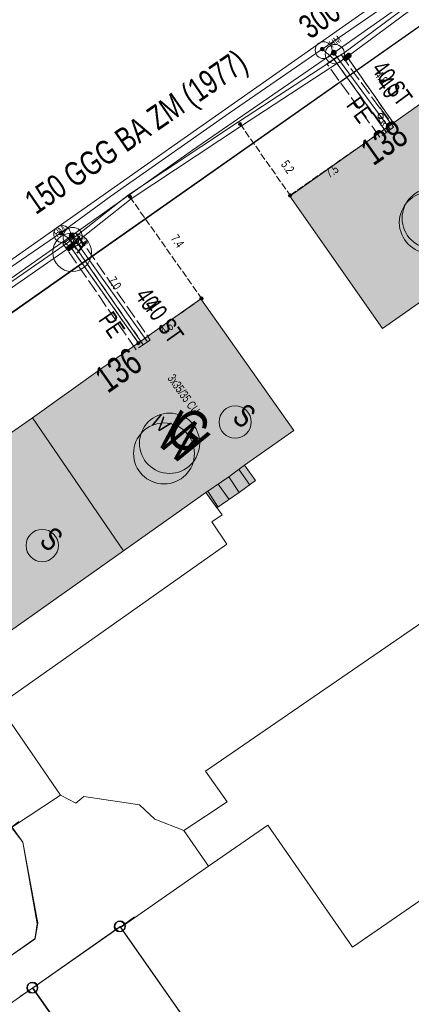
# Model space of a CAD drawing. Header units: metres. Extents: x -740 to 758, y -633 to 854.
# Tile 764 of 1056: x 326 to 350, y -42 to 17. Entities that reach past the tile are written whole.
import ezdxf

# ---------------------------------------------------------------- set-up
doc = ezdxf.new("R2010")
doc.units = ezdxf.units.M
doc.header["$MEASUREMENT"] = 0
for name, pattern in [('416_125', [0.5408, 0.416, -0.1248]), ('416_416', [0.832, 0.416, -0.416]), ('832_208', [1.04, 0.832, -0.208])]:
    doc.linetypes.add(name, pattern=pattern)
for name, color, linetype in [('Gas.LOVION', 7, 'Continuous'), ('Grundkarte.LOVION', 7, 'Continuous'), ('Grundkarte_Text.LOVION', 7, 'Continuous'), ('Strom.LOVION', 7, 'Continuous'), ('StromBemass.LOVION', 7, 'Continuous'), ('Wasser.LOVION', 7, 'Continuous')]:
    doc.layers.add(name, color=color, linetype=linetype)
doc.styles.add('ERSTELLTER_STIL_1', font='arial.ttf')

msp = doc.modelspace()

# ---------------------------------------------------------------- hatches: boundary and pattern name
at = {"layer": 'Gas.LOVION', "linetype": 'Continuous', "lineweight": 13}
for points in [[(345.063, 14.859), (345.076, 14.877), (345.086, 14.896), (345.094, 14.916), (345.1, 14.937), (345.102, 14.958), (345.102, 14.98), (345.099, 15.002), (345.094, 15.023), (345.086, 15.043), (345.075, 15.062), (345.062, 15.079), (345.048, 15.095), (345.031, 15.109), (345.012, 15.12), (344.993, 15.13), (344.972, 15.136), (344.951, 15.14), (344.929, 15.142), (344.907, 15.14), (344.886, 15.136), (344.865, 15.129), (344.846, 15.12), (344.828, 15.108), (344.811, 15.094), (344.796, 15.078), (344.783, 15.061), (344.773, 15.042), (344.765, 15.022), (344.76, 15.001), (344.757, 14.979), (344.757, 14.957), (344.76, 14.936), (344.765, 14.915), (344.773, 14.895), (344.784, 14.876), (344.797, 14.858), (344.812, 14.842), (344.828, 14.828), (344.847, 14.817), (344.867, 14.808), (344.887, 14.801), (344.909, 14.797), (344.93, 14.796), (344.952, 14.797), (344.973, 14.801), (344.994, 14.808), (345.013, 14.817), (345.032, 14.829), (345.048, 14.843)], [(345.064, 14.863), (345.076, 14.88), (345.087, 14.899), (345.095, 14.919), (345.1, 14.941), (345.103, 14.962), (345.103, 14.984), (345.1, 15.005), (345.094, 15.026), (345.086, 15.046), (345.076, 15.065), (345.063, 15.083), (345.048, 15.099), (345.031, 15.113), (345.013, 15.124), (344.993, 15.133), (344.973, 15.14), (344.951, 15.144), (344.93, 15.145), (344.908, 15.144), (344.887, 15.14), (344.866, 15.133), (344.846, 15.124), (344.828, 15.112), (344.811, 15.098), (344.797, 15.082), (344.784, 15.065), (344.774, 15.045), (344.766, 15.025), (344.76, 15.004), (344.758, 14.983), (344.758, 14.961), (344.76, 14.939), (344.766, 14.918), (344.774, 14.898), (344.785, 14.879), (344.797, 14.862), (344.812, 14.846), (344.829, 14.832), (344.847, 14.821), (344.867, 14.811), (344.888, 14.805), (344.909, 14.801), (344.931, 14.799), (344.952, 14.801), (344.974, 14.805), (344.994, 14.812), (345.014, 14.821), (345.032, 14.833), (345.049, 14.847)], [(348.604, 10.631), (347.997, 10.187), (348.22, 9.869), (348.827, 10.313)], [(329.488, 3.994), (329.501, 4.012), (329.512, 4.031), (329.52, 4.051), (329.525, 4.073), (329.528, 4.094), (329.528, 4.116), (329.525, 4.138), (329.519, 4.159), (329.511, 4.18), (329.501, 4.199), (329.488, 4.216), (329.473, 4.232), (329.456, 4.246), (329.437, 4.258), (329.417, 4.267), (329.397, 4.274), (329.375, 4.278), (329.353, 4.279), (329.331, 4.278), (329.31, 4.274), (329.289, 4.267), (329.269, 4.257), (329.251, 4.246), (329.234, 4.232), (329.219, 4.216), (329.206, 4.198), (329.196, 4.179), (329.188, 4.158), (329.182, 4.137), (329.179, 4.115), (329.18, 4.093), (329.182, 4.072), (329.188, 4.05), (329.196, 4.03), (329.207, 4.011), (329.22, 3.993), (329.235, 3.977), (329.252, 3.963), (329.27, 3.952), (329.29, 3.942), (329.311, 3.936), (329.332, 3.932), (329.354, 3.93), (329.376, 3.932), (329.398, 3.936), (329.418, 3.943), (329.438, 3.952), (329.457, 3.964), (329.474, 3.978)], [(329.49, 3.986), (329.502, 4.004), (329.513, 4.023), (329.521, 4.044), (329.526, 4.065), (329.529, 4.087), (329.529, 4.109), (329.526, 4.13), (329.521, 4.152), (329.513, 4.172), (329.502, 4.191), (329.489, 4.209), (329.474, 4.225), (329.457, 4.239), (329.438, 4.25), (329.419, 4.26), (329.398, 4.266), (329.376, 4.27), (329.354, 4.272), (329.332, 4.27), (329.311, 4.266), (329.29, 4.259), (329.27, 4.25), (329.252, 4.238), (329.235, 4.224), (329.22, 4.208), (329.207, 4.19), (329.197, 4.171), (329.189, 4.151), (329.183, 4.129), (329.181, 4.108), (329.181, 4.086), (329.184, 4.064), (329.189, 4.043), (329.197, 4.022), (329.208, 4.003), (329.221, 3.985), (329.236, 3.97), (329.253, 3.956), (329.271, 3.944), (329.291, 3.935), (329.312, 3.928), (329.334, 3.924), (329.355, 3.923), (329.377, 3.924), (329.399, 3.928), (329.42, 3.935), (329.439, 3.945), (329.458, 3.956), (329.475, 3.97)], [(334.172, -1.982), (333.565, -2.425), (333.772, -2.73), (334.395, -2.3)]]:
    msp.add_hatch(color=7, dxfattribs=at).paths.add_polyline_path(points)
at = {"layer": 'Grundkarte.LOVION', "linetype": 'Continuous', "lineweight": 18}
for color, points in [(9, [(352.326, 13.522), (342.317, 6.455), (347.815, -1.402), (357.94, 5.677)]), (9, [(332.717, -2.671), (331.196, -3.736), (327.024, -6.715), (332.436, -14.609), (337.329, -11.146), (338.686, -10.215), (339.624, -9.532), (342.556, -7.472), (337.032, 0.352)]), (9, [(313.475, -16.256), (318.972, -24.113), (332.436, -14.609), (327.024, -6.715), (320.965, -10.943), (319.417, -12.04)]), (254, [(340.275, -10.444), (339.624, -9.532), (338.686, -10.215), (339.311, -11.159)]), (254, [(339.311, -11.159), (338.686, -10.215), (337.329, -11.146), (337.98, -12.058)])]:
    msp.add_hatch(color=color, dxfattribs=at).paths.add_polyline_path(points)
at = {"layer": 'Strom.LOVION', "linetype": 'Continuous', "lineweight": 13}
for points in [[(345.653, 14.51), (345.942, 14.73), (345.968, 14.762), (345.962, 14.821), (345.879, 14.916), (345.847, 14.942), (345.789, 14.937), (345.5, 14.716), (345.473, 14.684), (345.479, 14.626), (345.562, 14.53), (345.565, 14.501)], [(348.912, 11.104), (348.04, 10.502), (348.177, 10.308), (349.033, 10.924)], [(329.215, 3.223), (329.517, 3.459), (329.543, 3.492), (329.538, 3.55), (329.454, 3.645), (329.422, 3.672), (329.364, 3.666), (329.062, 3.43), (329.049, 3.414), (329.057, 3.326), (329.14, 3.23), (329.156, 3.217)], [(333.743, -1.979), (332.884, -2.566), (333.022, -2.759), (333.878, -2.144)]]:
    msp.add_hatch(color=7, dxfattribs=at).paths.add_polyline_path(points)
at = {"layer": 'StromBemass.LOVION', "linetype": 'Continuous', "lineweight": 13}
for points in [[(345.795, 14.653), (345.802, 14.663), (345.808, 14.673), (345.812, 14.684), (345.815, 14.695), (345.817, 14.707), (345.817, 14.719), (345.815, 14.731), (345.812, 14.742), (345.808, 14.753), (345.802, 14.763), (345.795, 14.773), (345.787, 14.781), (345.778, 14.789), (345.768, 14.795), (345.757, 14.8), (345.746, 14.804), (345.734, 14.806), (345.723, 14.806), (345.711, 14.806), (345.699, 14.803), (345.688, 14.8), (345.677, 14.795), (345.668, 14.788), (345.659, 14.781), (345.65, 14.772), (345.644, 14.763), (345.638, 14.752), (345.634, 14.741), (345.631, 14.73), (345.629, 14.718), (345.629, 14.706), (345.631, 14.695), (345.634, 14.683), (345.638, 14.672), (345.644, 14.662), (345.651, 14.653), (345.659, 14.644), (345.668, 14.637), (345.678, 14.63), (345.689, 14.625), (345.7, 14.622), (345.711, 14.62), (345.723, 14.619), (345.735, 14.62), (345.747, 14.622), (345.758, 14.626), (345.768, 14.631), (345.778, 14.637), (345.787, 14.644)], [(339.43, 10.674), (339.437, 10.684), (339.443, 10.694), (339.447, 10.705), (339.45, 10.716), (339.451, 10.728), (339.451, 10.74), (339.45, 10.751), (339.447, 10.762), (339.442, 10.773), (339.437, 10.783), (339.43, 10.793), (339.422, 10.801), (339.413, 10.809), (339.403, 10.815), (339.392, 10.82), (339.381, 10.823), (339.37, 10.826), (339.358, 10.826), (339.347, 10.825), (339.335, 10.823), (339.324, 10.82), (339.313, 10.815), (339.304, 10.808), (339.295, 10.801), (339.287, 10.792), (339.28, 10.783), (339.274, 10.773), (339.27, 10.762), (339.267, 10.75), (339.266, 10.739), (339.266, 10.727), (339.267, 10.716), (339.27, 10.704), (339.275, 10.694), (339.28, 10.683), (339.287, 10.674), (339.295, 10.665), (339.304, 10.658), (339.314, 10.652), (339.325, 10.647), (339.336, 10.643), (339.347, 10.641), (339.359, 10.641), (339.37, 10.641), (339.382, 10.644), (339.393, 10.647), (339.403, 10.652), (339.413, 10.658), (339.422, 10.666)], [(348.532, 10.733), (348.539, 10.742), (348.544, 10.753), (348.548, 10.763), (348.551, 10.775), (348.553, 10.786), (348.553, 10.798), (348.551, 10.81), (348.548, 10.821), (348.544, 10.832), (348.538, 10.842), (348.531, 10.852), (348.523, 10.86), (348.514, 10.868), (348.504, 10.874), (348.494, 10.879), (348.482, 10.883), (348.471, 10.885), (348.459, 10.885), (348.448, 10.885), (348.436, 10.882), (348.425, 10.879), (348.414, 10.874), (348.404, 10.867), (348.395, 10.86), (348.387, 10.851), (348.381, 10.842), (348.375, 10.832), (348.371, 10.821), (348.368, 10.809), (348.366, 10.798), (348.366, 10.786), (348.368, 10.774), (348.371, 10.763), (348.375, 10.752), (348.381, 10.742), (348.388, 10.732), (348.396, 10.724), (348.405, 10.716), (348.415, 10.71), (348.425, 10.705), (348.437, 10.702), (348.448, 10.699), (348.46, 10.699), (348.472, 10.699), (348.483, 10.702), (348.494, 10.705), (348.505, 10.71), (348.515, 10.717), (348.524, 10.724)], [(348.532, 10.736), (348.539, 10.745), (348.545, 10.756), (348.549, 10.767), (348.552, 10.778), (348.553, 10.79), (348.553, 10.801), (348.552, 10.813), (348.549, 10.824), (348.544, 10.835), (348.539, 10.846), (348.532, 10.855), (348.524, 10.864), (348.515, 10.871), (348.505, 10.877), (348.494, 10.882), (348.483, 10.886), (348.471, 10.888), (348.46, 10.889), (348.448, 10.888), (348.437, 10.886), (348.425, 10.882), (348.415, 10.877), (348.405, 10.871), (348.396, 10.863), (348.388, 10.855), (348.381, 10.845), (348.375, 10.835), (348.371, 10.824), (348.368, 10.812), (348.367, 10.801), (348.367, 10.789), (348.368, 10.777), (348.371, 10.766), (348.376, 10.755), (348.381, 10.745), (348.388, 10.735), (348.396, 10.727), (348.405, 10.72), (348.415, 10.713), (348.426, 10.708), (348.437, 10.705), (348.449, 10.703), (348.46, 10.702), (348.472, 10.703), (348.484, 10.705), (348.495, 10.709), (348.505, 10.714), (348.515, 10.72), (348.524, 10.727)], [(332.889, 6.349), (332.895, 6.359), (332.901, 6.369), (332.905, 6.38), (332.908, 6.391), (332.91, 6.403), (332.91, 6.415), (332.908, 6.427), (332.905, 6.438), (332.901, 6.449), (332.895, 6.459), (332.888, 6.469), (332.88, 6.477), (332.871, 6.485), (332.861, 6.491), (332.85, 6.496), (332.839, 6.5), (332.827, 6.502), (332.816, 6.503), (332.804, 6.502), (332.792, 6.5), (332.781, 6.496), (332.77, 6.491), (332.761, 6.485), (332.751, 6.477), (332.743, 6.468), (332.737, 6.459), (332.731, 6.448), (332.727, 6.437), (332.724, 6.426), (332.722, 6.414), (332.722, 6.403), (332.724, 6.391), (332.727, 6.379), (332.731, 6.368), (332.737, 6.358), (332.744, 6.349), (332.752, 6.34), (332.761, 6.333), (332.771, 6.326), (332.782, 6.321), (332.793, 6.318), (332.805, 6.315), (332.816, 6.315), (332.828, 6.316), (332.84, 6.318), (332.851, 6.321), (332.862, 6.327), (332.871, 6.333), (332.881, 6.34)], [(342.4, 6.424), (342.407, 6.434), (342.413, 6.444), (342.417, 6.455), (342.42, 6.467), (342.421, 6.479), (342.421, 6.491), (342.42, 6.502), (342.417, 6.514), (342.412, 6.525), (342.407, 6.535), (342.399, 6.545), (342.391, 6.553), (342.382, 6.561), (342.372, 6.567), (342.361, 6.572), (342.35, 6.576), (342.338, 6.578), (342.327, 6.579), (342.315, 6.578), (342.303, 6.576), (342.292, 6.572), (342.281, 6.567), (342.271, 6.561), (342.262, 6.553), (342.254, 6.544), (342.247, 6.535), (342.241, 6.524), (342.237, 6.513), (342.234, 6.502), (342.232, 6.49), (342.232, 6.478), (342.234, 6.466), (342.237, 6.455), (342.241, 6.444), (342.247, 6.433), (342.254, 6.424), (342.262, 6.415), (342.272, 6.408), (342.282, 6.401), (342.292, 6.396), (342.304, 6.393), (342.315, 6.391), (342.327, 6.39), (342.339, 6.391), (342.351, 6.393), (342.362, 6.397), (342.373, 6.402), (342.383, 6.408), (342.392, 6.416)], [(342.4, 6.429), (342.407, 6.438), (342.413, 6.449), (342.417, 6.46), (342.42, 6.471), (342.422, 6.483), (342.422, 6.495), (342.42, 6.506), (342.417, 6.518), (342.413, 6.529), (342.407, 6.539), (342.4, 6.549), (342.392, 6.558), (342.383, 6.565), (342.373, 6.571), (342.362, 6.576), (342.35, 6.58), (342.339, 6.582), (342.327, 6.583), (342.315, 6.582), (342.303, 6.58), (342.292, 6.576), (342.281, 6.571), (342.271, 6.565), (342.262, 6.557), (342.254, 6.548), (342.247, 6.539), (342.242, 6.528), (342.237, 6.517), (342.234, 6.506), (342.233, 6.494), (342.233, 6.482), (342.235, 6.47), (342.238, 6.459), (342.242, 6.448), (342.248, 6.438), (342.255, 6.428), (342.263, 6.419), (342.272, 6.412), (342.282, 6.406), (342.293, 6.401), (342.304, 6.397), (342.316, 6.395), (342.328, 6.394), (342.339, 6.395), (342.351, 6.397), (342.362, 6.401), (342.373, 6.406), (342.383, 6.412), (342.392, 6.42)], [(329.359, 3.369), (329.366, 3.379), (329.372, 3.389), (329.376, 3.4), (329.379, 3.411), (329.38, 3.423), (329.38, 3.434), (329.379, 3.446), (329.376, 3.457), (329.371, 3.468), (329.366, 3.478), (329.359, 3.488), (329.351, 3.496), (329.342, 3.504), (329.332, 3.51), (329.321, 3.515), (329.31, 3.518), (329.299, 3.521), (329.287, 3.521), (329.275, 3.521), (329.264, 3.518), (329.253, 3.515), (329.242, 3.51), (329.232, 3.503), (329.223, 3.496), (329.215, 3.487), (329.209, 3.478), (329.203, 3.468), (329.199, 3.457), (329.196, 3.445), (329.194, 3.434), (329.194, 3.422), (329.196, 3.411), (329.199, 3.399), (329.203, 3.388), (329.209, 3.378), (329.216, 3.369), (329.224, 3.36), (329.233, 3.353), (329.243, 3.347), (329.253, 3.342), (329.264, 3.338), (329.276, 3.336), (329.288, 3.335), (329.299, 3.336), (329.311, 3.338), (329.322, 3.342), (329.332, 3.347), (329.342, 3.353), (329.351, 3.361)], [(337.136, 0.311), (337.143, 0.32), (337.149, 0.331), (337.153, 0.342), (337.156, 0.354), (337.158, 0.366), (337.158, 0.378), (337.156, 0.389), (337.153, 0.401), (337.149, 0.412), (337.143, 0.423), (337.136, 0.432), (337.128, 0.441), (337.118, 0.449), (337.108, 0.455), (337.097, 0.46), (337.086, 0.464), (337.074, 0.466), (337.062, 0.467), (337.05, 0.466), (337.039, 0.463), (337.027, 0.46), (337.016, 0.455), (337.006, 0.448), (336.997, 0.441), (336.989, 0.432), (336.982, 0.422), (336.976, 0.412), (336.972, 0.4), (336.969, 0.389), (336.967, 0.377), (336.968, 0.365), (336.969, 0.353), (336.972, 0.342), (336.977, 0.33), (336.982, 0.32), (336.989, 0.31), (336.998, 0.302), (337.007, 0.294), (337.017, 0.288), (337.028, 0.283), (337.039, 0.279), (337.051, 0.277), (337.063, 0.276), (337.075, 0.277), (337.087, 0.279), (337.098, 0.283), (337.109, 0.288), (337.119, 0.294), (337.128, 0.302)], [(337.137, 0.314), (337.144, 0.324), (337.149, 0.334), (337.154, 0.345), (337.157, 0.357), (337.158, 0.369), (337.158, 0.381), (337.157, 0.393), (337.154, 0.404), (337.149, 0.415), (337.143, 0.426), (337.136, 0.436), (337.128, 0.444), (337.119, 0.452), (337.109, 0.458), (337.098, 0.463), (337.086, 0.467), (337.075, 0.469), (337.063, 0.47), (337.051, 0.469), (337.039, 0.467), (337.028, 0.463), (337.017, 0.458), (337.007, 0.451), (336.998, 0.444), (336.99, 0.435), (336.983, 0.425), (336.977, 0.415), (336.972, 0.404), (336.969, 0.392), (336.968, 0.38), (336.968, 0.368), (336.97, 0.356), (336.973, 0.345), (336.977, 0.334), (336.983, 0.323), (336.99, 0.314), (336.998, 0.305), (337.007, 0.297), (337.017, 0.291), (337.028, 0.286), (337.04, 0.282), (337.051, 0.28), (337.063, 0.279), (337.075, 0.28), (337.087, 0.282), (337.098, 0.286), (337.109, 0.291), (337.119, 0.298), (337.129, 0.305)], [(333.381, -2.339), (333.388, -2.329), (333.393, -2.319), (333.398, -2.308), (333.401, -2.296), (333.402, -2.284), (333.402, -2.273), (333.4, -2.261), (333.397, -2.249), (333.393, -2.238), (333.387, -2.228), (333.38, -2.219), (333.372, -2.21), (333.363, -2.202), (333.353, -2.196), (333.342, -2.191), (333.331, -2.188), (333.32, -2.185), (333.308, -2.185), (333.296, -2.185), (333.284, -2.188), (333.273, -2.191), (333.262, -2.196), (333.253, -2.203), (333.243, -2.21), (333.235, -2.219), (333.228, -2.229), (333.223, -2.239), (333.218, -2.25), (333.216, -2.261), (333.214, -2.273), (333.214, -2.285), (333.216, -2.297), (333.219, -2.308), (333.223, -2.319), (333.229, -2.329), (333.236, -2.339), (333.244, -2.348), (333.253, -2.355), (333.263, -2.361), (333.274, -2.366), (333.285, -2.37), (333.297, -2.372), (333.308, -2.373), (333.32, -2.372), (333.332, -2.37), (333.343, -2.366), (333.354, -2.361), (333.364, -2.355), (333.373, -2.347)], [(333.382, -2.335), (333.389, -2.325), (333.394, -2.315), (333.399, -2.304), (333.401, -2.292), (333.403, -2.28), (333.403, -2.269), (333.401, -2.257), (333.398, -2.245), (333.394, -2.235), (333.388, -2.224), (333.381, -2.215), (333.373, -2.206), (333.364, -2.199), (333.354, -2.192), (333.343, -2.187), (333.332, -2.184), (333.32, -2.181), (333.309, -2.181), (333.297, -2.182), (333.285, -2.184), (333.274, -2.187), (333.263, -2.193), (333.253, -2.199), (333.244, -2.206), (333.236, -2.215), (333.229, -2.225), (333.224, -2.235), (333.219, -2.246), (333.216, -2.258), (333.215, -2.269), (333.215, -2.281), (333.217, -2.293), (333.22, -2.304), (333.224, -2.315), (333.23, -2.326), (333.237, -2.335), (333.245, -2.344), (333.254, -2.351), (333.264, -2.357), (333.275, -2.362), (333.286, -2.366), (333.297, -2.368), (333.309, -2.369), (333.321, -2.368), (333.333, -2.366), (333.344, -2.362), (333.355, -2.357), (333.365, -2.351), (333.374, -2.343)]]:
    msp.add_hatch(color=7, dxfattribs=at).paths.add_polyline_path(points)
at = {"layer": 'Wasser.LOVION', "linetype": 'Continuous', "lineweight": 13}
for points in [[(344.344, 15.105), (344.354, 15.118), (344.362, 15.133), (344.368, 15.148), (344.372, 15.164), (344.374, 15.181), (344.374, 15.197), (344.372, 15.214), (344.367, 15.23), (344.361, 15.245), (344.353, 15.259), (344.343, 15.273), (344.332, 15.285), (344.319, 15.295), (344.305, 15.304), (344.29, 15.311), (344.274, 15.316), (344.258, 15.319), (344.242, 15.32), (344.225, 15.319), (344.209, 15.316), (344.193, 15.311), (344.178, 15.304), (344.164, 15.295), (344.151, 15.284), (344.14, 15.272), (344.13, 15.259), (344.122, 15.244), (344.116, 15.229), (344.112, 15.213), (344.11, 15.196), (344.11, 15.18), (344.113, 15.163), (344.117, 15.147), (344.123, 15.132), (344.131, 15.117), (344.141, 15.104), (344.152, 15.092), (344.165, 15.081), (344.179, 15.073), (344.194, 15.066), (344.21, 15.06), (344.226, 15.057), (344.242, 15.056), (344.259, 15.057), (344.275, 15.061), (344.291, 15.066), (344.306, 15.073), (344.32, 15.082), (344.333, 15.092)], [(344.348, 15.102), (344.357, 15.115), (344.365, 15.13), (344.371, 15.145), (344.375, 15.161), (344.377, 15.177), (344.377, 15.194), (344.375, 15.21), (344.371, 15.226), (344.365, 15.242), (344.357, 15.256), (344.347, 15.269), (344.336, 15.281), (344.323, 15.292), (344.309, 15.301), (344.294, 15.308), (344.278, 15.313), (344.262, 15.316), (344.246, 15.317), (344.229, 15.316), (344.213, 15.312), (344.197, 15.307), (344.182, 15.3), (344.168, 15.291), (344.156, 15.281), (344.144, 15.269), (344.135, 15.255), (344.127, 15.241), (344.121, 15.225), (344.117, 15.209), (344.115, 15.193), (344.115, 15.177), (344.117, 15.16), (344.121, 15.144), (344.127, 15.129), (344.135, 15.114), (344.145, 15.101), (344.156, 15.089), (344.169, 15.079), (344.183, 15.07), (344.198, 15.063), (344.214, 15.058), (344.23, 15.055), (344.246, 15.054), (344.263, 15.055), (344.279, 15.058), (344.295, 15.063), (344.31, 15.07), (344.324, 15.079), (344.336, 15.09)], [(348.384, 10.461), (347.761, 10.031), (347.984, 9.713), (348.591, 10.157)], [(328.803, 4.169), (328.812, 4.182), (328.82, 4.197), (328.827, 4.212), (328.831, 4.229), (328.833, 4.245), (328.833, 4.262), (328.83, 4.278), (328.826, 4.295), (328.82, 4.31), (328.812, 4.325), (328.802, 4.338), (328.791, 4.35), (328.778, 4.361), (328.764, 4.37), (328.748, 4.377), (328.733, 4.382), (328.716, 4.385), (328.7, 4.386), (328.683, 4.385), (328.666, 4.382), (328.651, 4.377), (328.636, 4.369), (328.621, 4.36), (328.609, 4.35), (328.597, 4.338), (328.587, 4.324), (328.579, 4.309), (328.573, 4.294), (328.569, 4.278), (328.567, 4.261), (328.567, 4.244), (328.569, 4.228), (328.574, 4.212), (328.58, 4.196), (328.588, 4.182), (328.598, 4.168), (328.609, 4.156), (328.622, 4.145), (328.636, 4.136), (328.651, 4.129), (328.667, 4.124), (328.684, 4.121), (328.7, 4.12), (328.717, 4.121), (328.733, 4.124), (328.749, 4.13), (328.764, 4.137), (328.778, 4.146), (328.791, 4.156)], [(328.809, 4.17), (328.819, 4.183), (328.827, 4.198), (328.833, 4.214), (328.837, 4.23), (328.839, 4.246), (328.839, 4.263), (328.837, 4.28), (328.833, 4.296), (328.827, 4.311), (328.819, 4.326), (328.809, 4.34), (328.797, 4.352), (328.784, 4.362), (328.77, 4.371), (328.755, 4.378), (328.739, 4.383), (328.723, 4.387), (328.706, 4.388), (328.689, 4.386), (328.673, 4.383), (328.657, 4.378), (328.642, 4.371), (328.628, 4.362), (328.615, 4.351), (328.604, 4.339), (328.594, 4.325), (328.586, 4.311), (328.58, 4.295), (328.576, 4.279), (328.573, 4.262), (328.574, 4.246), (328.576, 4.229), (328.58, 4.213), (328.586, 4.197), (328.594, 4.183), (328.604, 4.169), (328.616, 4.157), (328.629, 4.146), (328.643, 4.137), (328.658, 4.13), (328.674, 4.125), (328.69, 4.122), (328.707, 4.121), (328.724, 4.122), (328.74, 4.125), (328.756, 4.131), (328.771, 4.138), (328.785, 4.147), (328.798, 4.158)], [(333.91, -2.17), (333.287, -2.6), (333.494, -2.905), (334.117, -2.475)]]:
    msp.add_hatch(color=7, dxfattribs=at).paths.add_polyline_path(points)

# ---------------------------------------------------------------- linework, layer by layer
at = {"layer": 'Gas.LOVION', "color": 5, "linetype": 'Continuous', "lineweight": 18}
for points in [[(298.071, -17.866), (306.025, -12.315), (315.056, -5.979), (317.653, -4.129), (329.35, 4.108), (336.538, 9.185), (344.928, 14.971), (354.801, 21.906), (362.088, 27.037), (363.495, 28.062), (367.558, 30.942), (368.021, 31.342), (367.188, 32.915), (367.597, 33.413), (377.553, 40.712), (379.682, 42.22), (380.508, 42.833), (390.092, 49.711), (395.588, 49.421), (396.218, 49.63)], [(344.928, 14.971), (344.995, 14.889), (347.705, 11.208), (348.302, 10.394)], [(329.35, 4.108), (329.417, 4.026), (329.589, 3.777), (333.854, -2.205)]]:
    msp.add_lwpolyline(points, dxfattribs=at)
at = {"layer": 'Gas.LOVION', "color": 251, "linetype": 'Continuous', "lineweight": 13}
for points in [[(348.18, 11.033), (347.669, 11.722)], [(347.767, 10.726), (347.256, 11.415)], [(330.038, 3.569), (329.57, 4.277)], [(329.622, 3.292), (329.141, 3.984)]]:
    msp.add_lwpolyline(points, dxfattribs=at)
at = {"layer": 'Gas.LOVION', "color": 7, "linetype": 'Continuous', "lineweight": 13}
for centre in [(344.986, 14.892), (329.41, 4.025)]:
    msp.add_circle(centre, 0.573, dxfattribs=at)
at = {"layer": 'Gas.LOVION', "color": 251, "linetype": 'Continuous', "lineweight": 13}
for centre, radius in [((347.714, 11.211), 0.153), ((329.606, 3.777), 0.152)]:
    msp.add_circle(centre, radius, dxfattribs=at)
at = {"layer": 'Gas.LOVION', "color": 5, "linetype": 'Continuous', "lineweight": 18}
for centre, radius in [((350.772, 5.134), 1.788), ((335.166, -8.227), 1.791)]:
    msp.add_circle(centre, radius, dxfattribs=at)
at = {"layer": 'Grundkarte.LOVION', "color": 8, "linetype": 'Continuous', "lineweight": 18}
for points in [[(388.103, 43.295), (382.293, 39.239), (372.534, 32.344), (370.127, 30.661), (369.655, 30.349), (299.405, -18.962)], [(388.103, 43.295), (382.293, 39.239), (372.534, 32.344), (370.127, 30.661), (369.655, 30.349), (299.437, -18.989)], [(299.437, -18.989), (369.655, 30.349), (370.127, 30.661), (372.534, 32.344), (382.91, 17.517), (384.147, 15.746), (386.213, 12.756), (391.882, 4.651), (392.296, 4.041), (408.545, -19.168), (408.702, -21.074), (408.903, -24.039), (408.49, -24.346), (406.995, -25.378), (379.057, -44.957), (353.946, -62.604), (353.14, -63.126)], [(297.38, -17.298), (300.672, -14.996), (317.206, -3.33), (334.906, 9.099), (351.637, 20.873), (364.301, 29.796)], [(338.686, -10.215), (339.311, -11.159)], [(359.896, -58.377), (353.981, -62.562), (352.682, -63.487), (351.462, -64.315), (347.993, -59.364), (344.223, -54.058), (332.234, -36.935), (327.034, -40.576), (318.43, -46.59), (309.858, -52.63), (304.605, -56.335), (299.431, -59.944), (290.747, -66.054), (282.478, -71.858), (282.006, -72.17), (277.086, -75.666), (271.637, -79.479), (262.954, -85.589), (254.238, -91.673), (247.962, -96.099), (254.25, -105.09), (243.054, -113.012), (232.627, -120.327)], [(347.13, -58.186), (344.215, -54.068), (332.226, -36.945), (327.026, -40.586), (326.304, -41.07), (327.026, -40.586), (328.811, -43.131)], [(328.811, -43.131), (327.026, -40.586), (332.226, -36.945), (344.215, -54.068), (347.13, -58.186)]]:
    msp.add_lwpolyline(points, dxfattribs=at)
at = {"layer": 'Grundkarte.LOVION', "color": 253, "linetype": 'Continuous', "lineweight": 18}
for points in [[(299.437, -18.989), (369.655, 30.349), (370.127, 30.661), (372.534, 32.344), (382.91, 17.517), (384.147, 15.746), (386.213, 12.756), (391.882, 4.651)], [(312.517, -29.739), (313.408, -29.179), (312.833, -28.437), (318.972, -24.113), (332.436, -14.609), (337.329, -11.146), (338.286, -12.471), (337.676, -12.885), (338.575, -14.216), (324.999, -23.79), (328.684, -29.134), (325.768, -31.044), (317.961, -29.798), (315.056, -31.826)], [(361.039, -27.832), (346.03, -38.166), (341.006, -30.914), (337.491, -33.356), (336.012, -31.225), (338.594, -29.524), (337.293, -27.701), (351.862, -17.705)], [(324.44, -39.538), (327.155, -37.677), (327.303, -36.776), (326.445, -31.924), (325.768, -31.044), (328.684, -29.134), (329.587, -29.607), (330.08, -29.204), (333.381, -29.709), (334.292, -30.566), (336.012, -31.225), (337.491, -33.356), (332.232, -37.003), (332.226, -36.945), (327.026, -40.586), (326.304, -41.07)], [(303.822, -54.077), (327.189, -37.635), (327.338, -36.734), (326.453, -31.914), (325.802, -31.002), (326.215, -30.696)], [(333.093, -36.348), (332.266, -36.961), (332.234, -36.935), (327.034, -40.576), (318.43, -46.59)]]:
    msp.add_lwpolyline(points, dxfattribs=at)
at = {"layer": 'Grundkarte.LOVION', "color": 8, "linetype": 'Continuous', "lineweight": 18}
for points in [[(352.326, 13.522), (357.94, 5.677), (347.815, -1.402), (342.317, 6.455)], [(332.717, -2.671), (337.032, 0.352), (342.556, -7.472), (339.624, -9.532), (338.686, -10.215), (337.329, -11.146), (332.436, -14.609), (327.024, -6.715), (331.196, -3.736)], [(313.475, -16.256), (319.417, -12.04), (320.965, -10.943), (327.024, -6.715), (332.436, -14.609), (318.972, -24.113)], [(327.034, -40.576), (332.234, -36.935), (344.223, -54.058), (347.993, -59.364), (351.462, -64.315), (342.97, -70.259), (340.291, -66.442), (339.539, -65.392), (334.832, -58.67), (330.916, -53.083), (334.209, -50.781)], [(318.43, -46.59), (327.034, -40.576), (334.209, -50.781), (330.916, -53.083), (334.832, -58.67), (339.539, -65.392), (340.291, -66.442), (342.97, -70.259), (337.632, -74.002), (334.227, -69.104), (329.494, -62.414)]]:
    msp.add_lwpolyline(points, close=True, dxfattribs=at)
at = {"layer": 'Grundkarte.LOVION', "color": 251, "linetype": 'Continuous', "lineweight": 13}
for points in [[(340.275, -10.444), (339.311, -11.159), (338.686, -10.215), (339.624, -9.532)], [(339.311, -11.159), (337.98, -12.058), (337.329, -11.146), (338.686, -10.215)]]:
    msp.add_lwpolyline(points, close=True, dxfattribs=at)
for points in [[(339.296, -9.801), (339.915, -10.686)], [(337.44, -11.076), (338.065, -12.02)], [(338.05, -10.662), (338.701, -11.573)]]:
    msp.add_lwpolyline(points, dxfattribs=at)
at = {"layer": 'Grundkarte.LOVION', "color": 253, "linetype": 'Continuous', "lineweight": 18}
msp.add_circle((329.374, 3.117), 1.148, dxfattribs=at)
at = {"layer": 'Grundkarte.LOVION', "color": 9, "linetype": 'Continuous', "lineweight": 18}
for centre, radius in [((332.192, -36.939), 0.313), ((332.237, -36.907), 0.314), ((326.993, -40.585), 0.314), ((327.032, -40.551), 0.313)]:
    msp.add_circle(centre, radius, dxfattribs=at)
at = {"layer": 'Strom.LOVION', "color": 150, "linetype": 'Continuous', "lineweight": 18}
msp.add_lwpolyline([(368.042, 29.925), (359.701, 24.691), (355.297, 21.822), (345.721, 14.723), (339.442, 10.622), (332.891, 6.287), (329.283, 3.436), (310.863, -9.344), (311.344, -10.036)], dxfattribs=at)
at = {"layer": 'Strom.LOVION', "color": 1, "linetype": 'Continuous', "lineweight": 18}
msp.add_lwpolyline([(367.151, 29.661), (359.516, 24.924), (355.138, 22.087), (345.535, 14.956), (339.27, 10.871), (332.719, 6.536), (329.111, 3.686), (305.668, -12.586), (298.28, -18.038)], dxfattribs=at)
at = {"layer": 'Strom.LOVION', "color": 7, "linetype": 'Continuous', "lineweight": 13}
for points in [[(345.653, 14.51), (345.565, 14.501), (345.562, 14.53), (345.479, 14.626), (345.473, 14.684), (345.5, 14.716), (345.789, 14.937), (345.847, 14.942), (345.879, 14.916), (345.962, 14.821), (345.968, 14.762), (345.942, 14.73)], [(329.215, 3.223), (329.156, 3.217), (329.14, 3.23), (329.057, 3.326), (329.049, 3.414), (329.062, 3.43), (329.364, 3.666), (329.422, 3.672), (329.454, 3.645), (329.538, 3.55), (329.543, 3.492), (329.517, 3.459)]]:
    msp.add_lwpolyline(points, close=True, dxfattribs=at)
at = {"layer": 'Strom.LOVION', "color": 5, "linetype": 'Continuous', "lineweight": 18}
for points in [[(345.721, 14.723), (348.469, 10.795)], [(329.283, 3.436), (333.314, -2.273)]]:
    msp.add_lwpolyline(points, dxfattribs=at)
at = {"layer": 'Strom.LOVION', "color": 1, "linetype": 'Continuous', "lineweight": 18}
for centre, radius in [((339.067, -6.966), 0.958), ((327.598, -14.303), 0.959)]:
    msp.add_circle(centre, radius, dxfattribs=at)
at = {"layer": 'StromBemass.LOVION', "color": 7, "linetype": '416_125', "lineweight": 13}
for points in [[(339.356, 10.746), (342.328, 6.5), (348.469, 10.795), (345.721, 14.723)], [(332.805, 6.411), (337.075, 0.371), (333.314, -2.273), (329.283, 3.436)]]:
    msp.add_lwpolyline(points, dxfattribs=at)
at = {"layer": 'StromBemass.LOVION', "color": 7, "linetype": 'Continuous', "lineweight": 13}
for centre, radius in [((345.723, 14.713), 0.0938), ((339.358, 10.733), 0.0928), ((348.46, 10.792), 0.0933), ((348.46, 10.795), 0.0934), ((332.816, 6.409), 0.094), ((342.327, 6.484), 0.0945), ((342.327, 6.488), 0.0945), ((329.287, 3.428), 0.093), ((337.063, 0.371), 0.0953), ((337.063, 0.375), 0.0953), ((333.308, -2.279), 0.0941), ((333.309, -2.275), 0.0941)]:
    msp.add_circle(centre, radius, dxfattribs=at)
at = {"layer": 'Wasser.LOVION', "color": 150, "linetype": 'Continuous', "lineweight": 18}
for points in [[(319.304, -2.12), (324.71, 1.541), (328.699, 4.266), (331.678, 6.449), (338.718, 11.378), (344.242, 15.185), (348.658, 18.232), (354.171, 22.155), (361.232, 27.175), (363.337, 28.623), (365.864, 30.584), (366.662, 33.455), (366.895, 33.64), (374.097, 39.029), (378.807, 42.401), (379.332, 42.777), (379.909, 43.218), (389.307, 50.033)], [(344.242, 15.185), (344.322, 15.118), (344.936, 14.587), (348.066, 10.238)], [(328.699, 4.266), (328.78, 4.2), (329.25, 3.921), (333.605, -2.377)]]:
    msp.add_lwpolyline(points, dxfattribs=at)
at = {"layer": 'Wasser.LOVION', "color": 7, "linetype": '832_208', "lineweight": 13}
for points in [[(348.479, 10.545), (347.665, 9.948), (344.52, 14.31), (345.336, 14.878)], [(334.021, -2.1), (333.175, -2.67), (328.834, 3.644), (329.666, 4.198)]]:
    msp.add_lwpolyline(points, close=True, dxfattribs=at)
at = {"layer": 'Wasser.LOVION', "color": 252, "linetype": '416_416', "lineweight": 18}
for points in [[(344.936, 14.587), (348.066, 10.238)], [(329.25, 3.921), (333.605, -2.377)]]:
    msp.add_lwpolyline(points, dxfattribs=at)
at = {"layer": 'Wasser.LOVION', "color": 7, "linetype": 'Continuous', "lineweight": 13}
for centre, radius in [((344.322, 15.119), 0.501), ((328.787, 4.203), 0.5)]:
    msp.add_circle(centre, radius, dxfattribs=at)
at = {"layer": 'Wasser.LOVION', "color": 94, "linetype": 'Continuous', "lineweight": 18}
for centre, radius in [((350.634, 4.881), 1.812), ((334.836, -8.834), 1.811)]:
    msp.add_circle(centre, radius, dxfattribs=at)

# ---------------------------------------------------------------- texts
at = {"layer": 'Gas.LOVION', "color": 5, "linetype": 'Continuous', "lineweight": 18, "attachment_point": 7, "style": 'ERSTELLTER_STIL_1'}
for s, insert, char_height, rotation in [('{\\A1;\\W0.72102x;300 ND ST KA (1977)}', (343.759, 15.383), 1.42279, 35.12761), ('{\\A1;\\W0.71560x;40 ST}', (347.11, 13.983), 1.06706, 306.24658), ('{\\A1;\\W0.71554x;KB}', (347.449, 11.045), 0.3557, 306.24548), ('{\\A1;\\W0.71556x;KB}', (329.729, 3.91), 0.35569, 304.24615), ('{\\A1;\\W0.71558x;40 ST}', (333.544, -0.081), 1.0671, 305.24439), ('{\\A1;\\W0.71561x;G}', (334.742, -7.813), 2.48984, 320.58396)]:
    msp.add_mtext(s, dxfattribs=dict(at, insert=insert, char_height=char_height, rotation=rotation))
at = {"layer": 'Grundkarte_Text.LOVION', "color": 8, "linetype": 'Continuous', "lineweight": 18, "attachment_point": 7, "style": 'ERSTELLTER_STIL_1'}
for s, insert, char_height, rotation in [('{\\A1;\\W0.71560x;138}', (347.287, 8.196), 1.60081, 35.08551), ('{\\A1;\\W0.71560x;136}', (331.5, -5.318), 1.60083, 35.21205)]:
    msp.add_mtext(s, dxfattribs=dict(at, insert=insert, char_height=char_height, rotation=rotation))
at = {"layer": 'Grundkarte_Text.LOVION', "color": 253, "linetype": 'Continuous', "lineweight": 18, "insert": (329.148, 3.482), "char_height": 0.89728, "attachment_point": 7, "rotation": 320.58475, "style": 'ERSTELLTER_STIL_1'}
msp.add_mtext('{\\A1;\\W0.89452x;H}', dxfattribs=at)
at = {"layer": 'Grundkarte_Text.LOVION', "color": 7, "linetype": 'Continuous', "lineweight": 13, "insert": (334.033, -7.077), "char_height": 0.83073, "attachment_point": 7, "rotation": 320.58413, "style": 'ERSTELLTER_STIL_1'}
msp.add_mtext('{\\A1;\\W0.89447x;IV}', dxfattribs=at)
at = {"layer": 'Strom.LOVION', "color": 7, "linetype": 'Continuous', "lineweight": 13, "attachment_point": 7, "style": 'ERSTELLTER_STIL_1'}
for s, insert, char_height, rotation in [('{\\A1;\\W0.71556x;HM}', (344.856, 15.256), 0.44463, 36.24445), ('{\\A1;\\W0.71560x;HM}', (328.504, 3.989), 0.4446, 38.24377)]:
    msp.add_mtext(s, dxfattribs=dict(at, insert=insert, char_height=char_height, rotation=rotation))
at = {"layer": 'Strom.LOVION', "color": 5, "linetype": 'Continuous', "lineweight": 18, "insert": (335.012, -4.376), "char_height": 0.53357, "attachment_point": 7, "rotation": 305.24276, "style": 'ERSTELLTER_STIL_1'}
msp.add_mtext('{\\A1;\\W0.67979x;3x35/35 CU }', dxfattribs=at)
at = {"layer": 'Strom.LOVION', "color": 1, "linetype": 'Continuous', "lineweight": 18, "attachment_point": 7, "style": 'ERSTELLTER_STIL_1'}
for s, insert, char_height, rotation in [('{\\A1;\\W0.71561x;S}', (338.812, -6.842), 1.37444, 320.58258), ('{\\A1;\\W0.71556x;S}', (327.351, -14.169), 1.37442, 320.58413)]:
    msp.add_mtext(s, dxfattribs=dict(at, insert=insert, char_height=char_height, rotation=rotation))
at = {"layer": 'StromBemass.LOVION', "color": 7, "linetype": 'Continuous', "lineweight": 13, "attachment_point": 7, "style": 'ERSTELLTER_STIL_1'}
for s, insert, char_height, rotation in [('{\\A1;\\W0.71560x;4.8}', (347.318, 13.645), 0.53353, 305.24603), ('{\\A1;\\W0.71557x;5.2}', (341.753, 8.334), 0.53354, 305.24718), ('{\\A1;\\W0.71559x;7.5}', (344.668, 7.5), 0.53355, 35.24439), ('{\\A1;\\W0.71559x;7.4}', (335.209, 3.934), 0.53353, 305.24603), ('{\\A1;\\W0.71557x;7.0}', (331.478, 1.433), 0.53354, 305.24718), ('{\\A1;\\W0.71563x;4.6}', (334.845, -1.828), 0.53352, 35.23978)]:
    msp.add_mtext(s, dxfattribs=dict(at, insert=insert, char_height=char_height, rotation=rotation))
at = {"layer": 'Wasser.LOVION', "color": 150, "linetype": 'Continuous', "lineweight": 18, "attachment_point": 7, "style": 'ERSTELLTER_STIL_1'}
for s, insert, char_height, rotation in [('{\\A1;\\W0.71927x;150 GGG BA ZM (1977)}', (327.462, 4.966), 1.4228, 34.57139), ('{\\A1;\\W0.71558x;40}', (347.375, 13.118), 1.06706, 306.24658), ('{\\A1;\\W0.71557x;PE}', (345.628, 11.84), 1.0671, 306.24434), ('{\\A1;\\W0.71557x;40}', (333.066, 0.529), 1.0671, 304.24455), ('{\\A1;\\W0.71557x;PE}', (330.904, -0.895), 1.0671, 304.24455)]:
    msp.add_mtext(s, dxfattribs=dict(at, insert=insert, char_height=char_height, rotation=rotation))
at = {"layer": 'Wasser.LOVION', "color": 94, "linetype": 'Continuous', "lineweight": 18, "insert": (334.224, -8.14), "char_height": 2.48983, "attachment_point": 7, "rotation": 320.58377, "style": 'ERSTELLTER_STIL_1'}
msp.add_mtext('{\\A1;\\W0.71562x;W}', dxfattribs=at)

doc.saveas('drawing.dxf')
